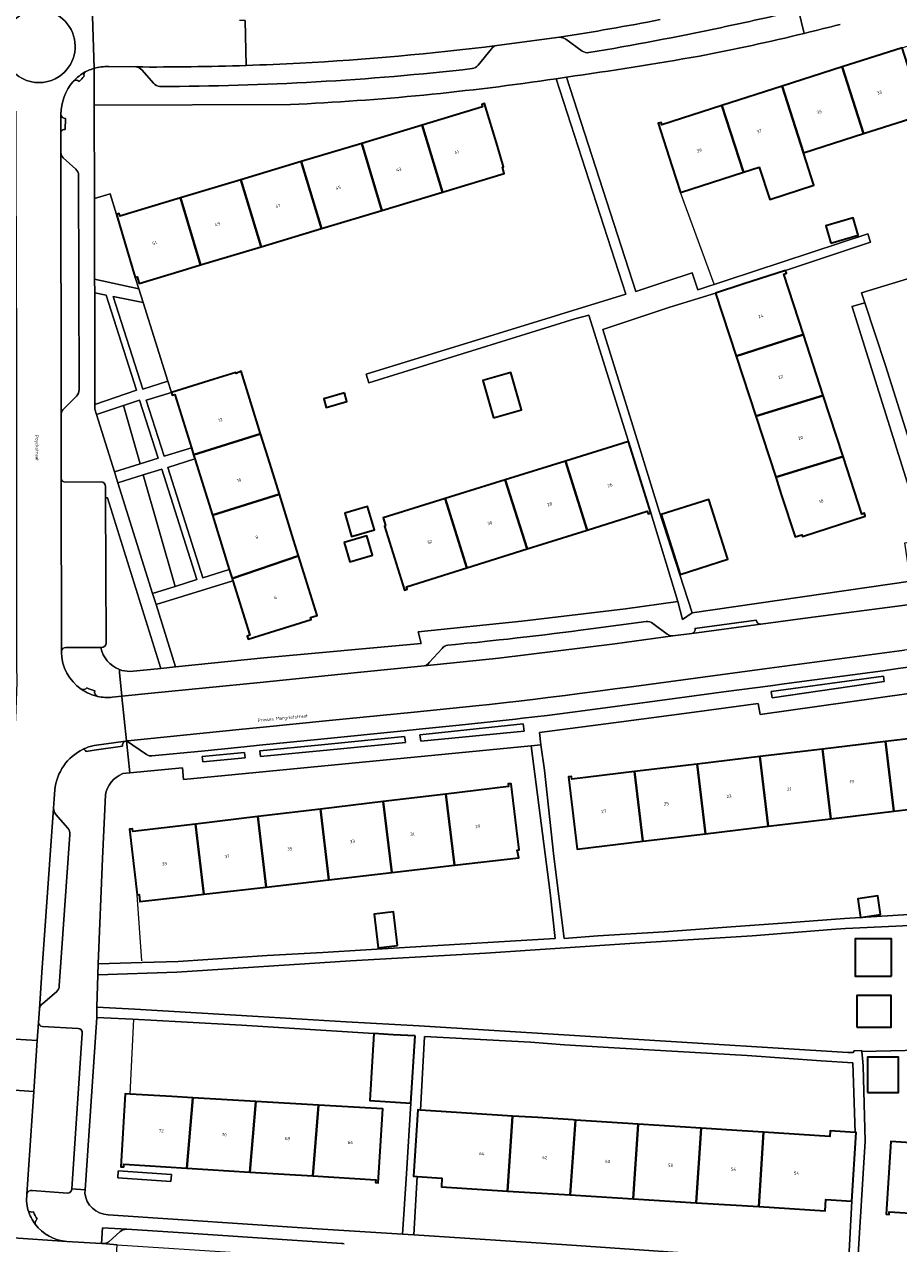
# Model space of a CAD drawing. Header units: metres. Extents: x 197700 to 204338, y 317132 to 325229.
# Tile 837 of 1056: x 202575 to 202672, y 320402 to 320538. Entities that reach past the tile are written whole.
import ezdxf
from ezdxf.enums import TextEntityAlignment as Align

# ---------------------------------------------------------------- set-up
doc = ezdxf.new("R2010")
doc.units = ezdxf.units.M
for name, color, linetype, lineweight in [('B-WE-GR-BEPLANTING_CULTUUR_HEESTERS-GV', 90, 'Continuous', 18), ('B-WE-GR-BEPLANTING_CULTUUR_VASTE PLANTENVAK-GV', 90, 'Continuous', 18), ('B-WE-IE-TERREINAFSCHEIDING_KUNSTMATIG_HEKWERK-G', 20, 'IE-TERREINAFSCHEIDING-KUNSTMATIG', 18), ('B-WE-OG-BEBOUWING-GV', 7, 'Continuous', 35), ('B-WE-OG-BEBOUWING-T18', 10, 'Continuous', 18), ('B-WE-OG-TERREIN_ERF-GV', 7, 'Continuous', 18), ('B-WE-OG-TOPOGRAFIE-T18', 10, 'Continuous', 18), ('B-WE-VH-VERHARDING_BETONSTRAATSTEEN-GV', 252, 'Continuous', 18), ('B-WE-VH-VERHARDING_OPEN-GV', 252, 'Continuous', 18), ('B-WE-VH-VERHARDING_TEGEL-GV', 252, 'Continuous', 18)]:
    doc.layers.add(name, color=color, linetype=linetype, lineweight=lineweight)
doc.styles.add('NLCS-ISO-M200-T18', font='NLCS-ISO.ttf', dxfattribs={"height": 0.36})
doc.linetypes.add('IE-TERREINAFSCHEIDING-KUNSTMATIG', pattern='A,4,[82,NLCS.SHX,S=0.75,R=90,X=0,Y=0],4,-2', length=10)

msp = doc.modelspace()

# ---------------------------------------------------------------- linework, layer by layer
at = {"layer": 'B-WE-GR-BEPLANTING_CULTUUR_HEESTERS-GV'}
for points in [[(202670.535, 320465.298), (202657.984, 320463.595), (202658.1, 320462.868), (202670.616, 320464.72)], [(202630.281, 320459.968), (202618.74, 320458.756), (202618.829, 320458.026), (202630.374, 320459.15)], [(202617.022, 320458.568), (202607.741, 320457.625), (202600.859, 320456.954), (202600.925, 320456.337), (202608.716, 320457.083), (202617.107, 320457.878), (202617.069, 320458.188)], [(202599.141, 320456.779), (202594.41, 320456.326), (202594.464, 320455.749), (202599.21, 320456.186), (202599.177, 320456.474)]]:
    msp.add_lwpolyline(points, close=True, dxfattribs=at)
for points in [[(202585.981, 320403.507), (202583.266, 320403.685), (202583.159, 320401.924), (202583.288, 320401.916)], [(202583.979, 320402.123), (202585.261, 320403.245)]]:
    msp.add_lwpolyline(points, dxfattribs=at)
for points in [[(202585.261, 320403.245, -0.1826566), (202585.981, 320403.507)], [(202583.288, 320401.916, 0.1639886), (202583.979, 320402.123)]]:
    msp.add_lwpolyline(points, format="xyb", dxfattribs=at)
at = {"layer": 'B-WE-GR-BEPLANTING_CULTUUR_VASTE PLANTENVAK-GV'}
for points in [[(202589.784, 320466.154), (202583.817, 320485.245), (202583.615, 320485.241), (202583.678, 320469.007)], [(202583.164, 320468.497), (202583.093, 320468.497)], [(202586.338, 320465.83), (202589.784, 320466.154)]]:
    msp.add_lwpolyline(points, dxfattribs=at)
for points in [[(202583.678, 320469.007, -0.3887271), (202583.164, 320468.497)], [(202583.093, 320468.497, 0.258746), (202585.153, 320466.048)], [(202585.153, 320466.048, 0.0923417), (202586.338, 320465.83)]]:
    msp.add_lwpolyline(points, format="xyb", dxfattribs=at)
at = {"layer": 'B-WE-IE-TERREINAFSCHEIDING_KUNSTMATIG_HEKWERK-G'}
for points in [[(202651.593, 320509.101), (202647.85, 320519.341)], [(202586.937, 320509.861), (202587.339, 320508.583)], [(202587.339, 320508.583), (202587.824, 320507.04)], [(202587.824, 320507.04), (202590.587, 320498.247)], [(202590.587, 320498.247), (202590.977, 320497.007)], [(202587.682, 320433.497), (202587.141, 320440.866)], [(202586.366, 320418.601), (202586.77, 320426.976)]]:
    msp.add_lwpolyline(points, dxfattribs=at)
at = {"layer": 'B-WE-OG-BEBOUWING-GV'}
for points in [[(202665.904, 320533.36), (202668.297, 320525.913), (202675.007, 320528.07), (202672.615, 320535.516)], [(202668.297, 320525.913), (202665.904, 320533.36), (202659.193, 320531.204), (202661.586, 320523.756)], [(202656.653, 320522.171), (202657.833, 320518.558), (202662.758, 320520.166), (202661.586, 320523.756), (202659.193, 320531.204), (202652.482, 320529.047), (202654.875, 320521.599)], [(202621.243, 320519.371), (202628.159, 320521.452), (202627.973, 320522.176), (202628.084, 320522.205), (202627.388, 320524.521), (202625.958, 320529.271), (202625.656, 320529.18), (202625.742, 320528.893), (202618.989, 320526.861)], [(202652.482, 320529.047), (202645.771, 320526.891), (202645.679, 320527.176), (202645.366, 320527.075), (202646.895, 320522.315), (202647.85, 320519.341), (202654.875, 320521.599)], [(202614.49, 320517.338), (202621.243, 320519.371), (202618.989, 320526.861), (202612.237, 320524.83)], [(202612.237, 320524.83), (202605.484, 320522.798), (202607.738, 320515.306), (202614.49, 320517.338)], [(202600.985, 320513.274), (202607.738, 320515.306), (202605.484, 320522.798), (202598.732, 320520.767)], [(202598.732, 320520.767), (202591.979, 320518.735), (202594.233, 320511.242), (202600.985, 320513.274)], [(202591.979, 320518.735), (202585.227, 320516.704), (202585.135, 320516.99), (202584.821, 320516.889), (202586.937, 320509.861), (202587.147, 320509.924), (202587.372, 320509.177), (202592.16, 320510.618), (202594.233, 320511.242)], [(202664.638, 320513.688), (202667.691, 320514.576), (202667.132, 320516.499), (202664.08, 320515.612)], [(202654.072, 320501.043), (202661.595, 320503.469), (202659.405, 320510.227), (202659.689, 320510.325), (202659.584, 320510.628), (202654.828, 320509.085), (202651.77, 320508.093)], [(202654.072, 320501.043), (202656.253, 320494.363), (202663.802, 320496.662), (202661.595, 320503.469)], [(202600.936, 320492.38), (202598.753, 320499.387), (202598.199, 320499.122), (202598.152, 320499.242), (202595.755, 320498.495), (202590.977, 320497.007), (202591.071, 320496.691), (202591.359, 320496.777), (202593.212, 320490.814), (202593.45, 320490.047)], [(202626.961, 320494.17), (202630.101, 320495.076), (202628.902, 320499.234), (202625.761, 320498.328)], [(202610.305, 320496.951), (202607.983, 320496.281), (202608.263, 320495.312), (202610.584, 320495.982)], [(202658.484, 320487.531), (202658.514, 320487.541), (202666.009, 320489.855), (202663.802, 320496.662), (202656.253, 320494.363)], [(202601.775, 320489.685), (202600.936, 320492.38), (202593.45, 320490.047), (202593.597, 320489.572), (202595.545, 320483.304), (202603.036, 320485.639)], [(202643.052, 320488.336), (202642.056, 320491.507), (202635.003, 320489.318), (202637.408, 320481.629), (202644.141, 320483.74), (202644.24, 320483.457), (202644.55, 320483.565)], [(202628.274, 320487.229), (202630.702, 320479.526), (202637.408, 320481.629), (202635.003, 320489.318)], [(202666.009, 320489.855), (202658.514, 320487.541), (202658.484, 320487.531), (202659.111, 320485.611), (202660.663, 320480.858), (202661.405, 320481.101), (202661.473, 320480.891), (202668.485, 320483.181), (202668.386, 320483.495), (202668.1, 320483.404)], [(202628.274, 320487.229), (202621.552, 320485.142), (202623.977, 320477.417), (202630.702, 320479.526)], [(202604.623, 320480.544), (202603.036, 320485.639), (202595.545, 320483.304), (202597.438, 320477.212), (202597.754, 320476.196), (202605.177, 320478.764)], [(202621.552, 320485.142), (202614.613, 320482.988), (202614.901, 320482.13), (202614.765, 320482.068), (202615.512, 320479.69), (202617.01, 320474.919), (202617.319, 320475.014), (202617.23, 320475.301), (202623.977, 320477.417)], [(202610.331, 320483.524), (202611.084, 320480.913), (202613.65, 320481.653), (202612.897, 320484.264)], [(202645.693, 320483.356), (202647.803, 320476.673), (202653.14, 320478.358), (202651.031, 320485.041)], [(202610.26, 320480.247), (202610.888, 320478.07), (202613.447, 320478.808), (202612.819, 320480.985)], [(202605.772, 320476.854), (202605.177, 320478.764), (202597.754, 320476.196), (202597.824, 320475.97), (202599.718, 320469.875), (202599.439, 320469.764), (202599.563, 320469.452), (202606.58, 320471.638), (202606.515, 320471.848), (202607.259, 320472.08)], [(202664.65, 320449.368), (202671.695, 320450.211), (202670.74, 320457.994), (202663.704, 320457.154)], [(202671.695, 320450.211), (202678.634, 320451.041), (202677.703, 320458.826), (202670.74, 320457.994)], [(202663.704, 320457.154), (202656.7, 320456.317), (202657.632, 320448.528), (202664.65, 320449.368)], [(202642.704, 320454.645), (202643.635, 320446.854), (202650.632, 320447.691), (202649.702, 320455.481)], [(202656.7, 320456.317), (202649.702, 320455.481), (202650.632, 320447.691), (202657.632, 320448.528)], [(202643.635, 320446.854), (202642.704, 320454.645), (202635.706, 320453.809), (202635.674, 320454.107), (202635.347, 320454.072), (202636.315, 320445.978)], [(202629.519, 320448.315), (202628.924, 320453.291), (202628.602, 320453.259), (202628.632, 320452.961), (202621.637, 320452.124), (202622.588, 320444.171), (202629.783, 320445.001), (202629.595, 320445.871), (202629.808, 320445.902)], [(202615.581, 320443.363), (202614.633, 320451.286), (202607.633, 320450.449), (202608.547, 320442.551)], [(202614.633, 320451.286), (202615.581, 320443.363), (202622.588, 320444.171), (202621.637, 320452.124)], [(202608.547, 320442.551), (202607.633, 320450.449), (202600.622, 320449.61), (202601.564, 320441.745)], [(202592.416, 320440.69), (202594.576, 320440.939), (202593.672, 320448.779), (202586.658, 320447.94), (202586.616, 320448.237), (202586.296, 320448.192), (202587.141, 320440.866), (202587.359, 320440.892), (202587.449, 320440.117)], [(202601.564, 320441.745), (202600.622, 320449.61), (202593.672, 320448.779), (202594.576, 320440.939)], [(202667.943, 320438.35), (202670.209, 320438.678), (202669.907, 320440.769), (202667.641, 320440.442)], [(202616.242, 320435.219), (202615.792, 320438.983), (202613.607, 320438.721), (202614.058, 320434.957)], [(202671.406, 320431.779), (202671.406, 320435.96), (202667.364, 320435.96), (202667.364, 320431.779)], [(202667.531, 320426.104), (202671.377, 320426.104), (202671.377, 320429.612), (202667.531, 320429.612)], [(202618.207, 320425.106), (202615.74, 320425.239), (202613.592, 320425.376), (202613.154, 320417.881), (202617.734, 320417.613)], [(202668.728, 320418.786), (202672.191, 320418.786), (202672.191, 320422.723), (202668.728, 320422.723)], [(202586.366, 320418.601), (202585.81, 320418.633), (202585.334, 320410.474), (202585.654, 320410.473), (202585.655, 320410.773), (202592.703, 320410.335), (202593.356, 320418.192), (202591.021, 320418.329)], [(202599.742, 320409.898), (202600.409, 320417.78), (202593.356, 320418.192), (202592.703, 320410.335)], [(202606.778, 320409.461), (202607.408, 320417.37), (202600.409, 320417.78), (202599.742, 320409.898)], [(202607.408, 320417.37), (202606.778, 320409.461), (202613.811, 320409.024), (202613.787, 320408.725), (202614.086, 320408.702), (202614.157, 320409.853), (202614.593, 320416.95)], [(202618.414, 320409.405), (202621.191, 320409.233), (202621.129, 320408.235), (202628.512, 320407.778), (202629.08, 320416.163), (202621.649, 320416.639), (202618.815, 320416.815), (202618.485, 320416.835), (202618.027, 320409.429)], [(202635.536, 320407.344), (202636.12, 320415.711), (202635.866, 320415.727), (202631.904, 320415.982), (202629.08, 320416.163), (202628.512, 320407.778)], [(202635.536, 320407.344), (202642.558, 320406.909), (202643.131, 320415.261), (202636.12, 320415.711)], [(202649.598, 320406.474), (202650.143, 320414.811), (202643.131, 320415.261), (202642.558, 320406.909)], [(202654.145, 320414.554), (202650.143, 320414.811), (202649.598, 320406.474), (202656.614, 320406.04), (202657.123, 320414.363)], [(202657.123, 320414.363), (202656.614, 320406.04), (202664.011, 320405.582), (202664.089, 320406.848), (202666.994, 320406.665), (202667.477, 320414.332), (202667.365, 320414.339), (202664.554, 320414.516), (202664.514, 320413.888)], [(202678.661, 320412.844), (202671.342, 320413.299), (202670.83, 320405.186), (202671.161, 320405.169), (202671.177, 320405.468), (202678.234, 320405.022)]]:
    msp.add_lwpolyline(points, close=True, dxfattribs=at)
at = {"layer": 'B-WE-OG-TERREIN_ERF-GV'}
for points in [[(202656.253, 320494.363), (202654.072, 320501.043), (202651.77, 320508.093), (202646.654, 320506.54), (202639.179, 320504.025), (202642.506, 320493.288), (202645.465, 320483.735), (202649.167, 320472.372), (202673.529, 320475.935), (202672.901, 320480.215), (202675.197, 320480.557), (202667.013, 320506.55), (202667.002, 320506.591), (202668.439, 320507.017), (202668.072, 320508.133), (202680.933, 320512.024), (202685.56, 320513.424), (202687.685, 320514.067), (202694.296, 320516.009), (202702.185, 320518.268), (202693.541, 320546.148), (202680.989, 320542.154)], [(202686.245, 320540.211), (202688.49, 320533.223), (202688.281, 320533.156), (202688.519, 320532.413), (202683.801, 320530.897), (202681.718, 320530.227), (202675.007, 320528.07), (202668.297, 320525.913), (202661.586, 320523.756), (202662.758, 320520.166), (202657.833, 320518.558), (202656.653, 320522.171), (202654.875, 320521.599), (202647.85, 320519.341), (202646.895, 320522.315), (202645.366, 320527.075), (202645.679, 320527.176), (202645.771, 320526.891), (202652.482, 320529.047), (202659.193, 320531.204), (202665.904, 320533.36), (202672.615, 320535.516), (202679.326, 320537.672), (202686.038, 320539.829)], [(202621.552, 320485.142), (202628.274, 320487.229), (202635.003, 320489.318), (202642.056, 320491.507), (202637.615, 320505.621), (202636.058, 320505.216), (202613.012, 320498.082), (202612.717, 320499.038), (202641.737, 320507.993), (202633.966, 320532.051)], [(202635.097, 320532.222), (202642.864, 320508.286), (202646.306, 320509.422), (202649.154, 320510.363), (202649.782, 320508.464), (202668.773, 320514.735), (202669.087, 320513.785), (202659.584, 320510.628), (202659.689, 320510.325), (202659.405, 320510.227), (202661.595, 320503.469), (202663.802, 320496.662), (202666.009, 320489.855), (202668.1, 320483.404), (202668.386, 320483.495), (202668.485, 320483.181), (202661.473, 320480.891), (202661.405, 320481.101), (202660.663, 320480.858), (202659.111, 320485.611), (202658.484, 320487.531), (202656.253, 320494.363)], [(202604.29, 320529.165), (202582.35, 320529.108), (202582.375, 320518.68), (202584.123, 320519.206), (202584.821, 320516.889), (202585.135, 320516.99), (202585.227, 320516.704), (202591.979, 320518.735), (202598.732, 320520.767), (202605.484, 320522.798), (202612.237, 320524.83), (202618.989, 320526.861), (202625.742, 320528.893), (202625.656, 320529.18), (202625.958, 320529.271), (202627.388, 320524.521), (202628.084, 320522.205), (202627.973, 320522.176), (202628.159, 320521.452), (202621.243, 320519.371), (202614.49, 320517.338), (202607.738, 320515.306), (202600.985, 320513.274), (202594.233, 320511.242), (202592.16, 320510.618), (202587.372, 320509.177), (202587.147, 320509.924), (202586.937, 320509.861), (202587.339, 320508.583), (202587.824, 320507.04), (202590.587, 320498.247), (202590.977, 320497.007), (202595.755, 320498.495), (202598.152, 320499.242), (202598.199, 320499.122), (202598.753, 320499.387), (202600.936, 320492.38), (202601.775, 320489.685), (202603.036, 320485.639), (202604.623, 320480.544), (202605.177, 320478.764), (202605.772, 320476.854), (202607.259, 320472.08), (202606.515, 320471.848), (202606.58, 320471.638), (202599.563, 320469.452), (202599.439, 320469.764), (202599.718, 320469.875), (202597.824, 320475.97), (202589.259, 320473.309), (202591.441, 320466.34), (202601.282, 320467.356), (202618.864, 320468.941), (202618.522, 320470.253), (202630.114, 320471.443), (202641.684, 320472.835), (202647.544, 320473.641), (202644.55, 320483.565), (202644.24, 320483.457), (202644.141, 320483.74), (202637.408, 320481.629), (202630.702, 320479.526), (202623.977, 320477.417), (202617.23, 320475.301), (202617.319, 320475.014), (202617.01, 320474.919), (202615.512, 320479.69), (202614.765, 320482.068), (202614.901, 320482.13), (202614.613, 320482.988), (202621.552, 320485.142)], [(202716.919, 320486.887), (202707.053, 320518.707), (202685.9, 320512.303), (202687.036, 320508.551), (202682.39, 320507.211), (202680.933, 320512.024), (202668.072, 320508.133), (202668.439, 320507.017), (202670.748, 320500), (202676.837, 320480.807), (202679.377, 320481.132), (202680.056, 320476.89), (202686.843, 320477.933), (202686.582, 320479.411), (202687.337, 320479.551), (202687.843, 320479.646), (202688.096, 320479.694)], [(202583.592, 320452.03), (202583.276, 320444.946), (202582.798, 320433.152), (202587.72, 320433.317), (202591.734, 320433.442), (202601.682, 320434.086), (202607.904, 320434.433), (202612.682, 320434.72), (202630.033, 320435.772), (202633.843, 320435.981), (202633.274, 320441.084), (202631.153, 320457.518), (202592.333, 320453.771), (202592.212, 320455.07), (202586.337, 320454.515)], [(202586.337, 320454.515), (202585.54, 320454.44), (202585.486, 320454.395)], [(202616.806, 320402.949), (202617.234, 320409.708), (202617.734, 320417.613), (202613.154, 320417.881), (202613.592, 320425.376), (202598.809, 320426.321), (202592.043, 320426.701), (202586.61, 320426.965), (202582.624, 320427.174), (202581.453, 320409.546), (202581.323, 320407.921), (202581.294, 320407.554)], [(202703.3, 320418.833), (202703.098, 320421.61), (202702.815, 320424.38), (202693.254, 320423.006), (202689.312, 320422.546), (202686.339, 320422.464), (202686.328, 320423.685), (202679.4, 320423.621), (202668.113, 320423.374), (202668.204, 320422.208), (202668.241, 320421.74), (202668.485, 320413.36), (202667.631, 320399.516), (202677.073, 320398.938), (202702.585, 320397.319)], [(202583.899, 320405.122), (202607.258, 320403.559), (202616.806, 320402.949)]]:
    msp.add_lwpolyline(points, dxfattribs=at)
for points in [[(202661.669, 320537.113, -0.012498), (202649.971, 320534.578)], [(202665.669, 320538.121, -0.0043498), (202661.669, 320537.113)], [(202649.971, 320534.578, -0.0078157), (202635.097, 320532.222)], [(202633.966, 320532.051, -0.0255972), (202604.29, 320529.165)], [(202585.486, 320454.395, 0.2549351), (202583.592, 320452.03)], [(202581.294, 320407.554, 0.3695148), (202583.899, 320405.122)]]:
    msp.add_lwpolyline(points, format="xyb", dxfattribs=at)
for points in [[(202586.937, 320509.861), (202584.821, 320516.889), (202584.123, 320519.206), (202582.375, 320518.68), (202582.396, 320509.64), (202587.339, 320508.583)], [(202664.638, 320513.688), (202664.08, 320515.612), (202667.132, 320516.499), (202667.691, 320514.576)], [(202587.065, 320497.273), (202583.686, 320507.882), (202582.4, 320508.144), (202582.43, 320495.657)], [(202587.824, 320507.04), (202584.471, 320507.722), (202587.769, 320497.37), (202590.587, 320498.247)], [(202626.961, 320494.17), (202625.761, 320498.328), (202628.902, 320499.234), (202630.101, 320495.076)], [(202587.467, 320489.029), (202589.491, 320489.658), (202587.423, 320496.151), (202585.609, 320495.545)], [(202590.977, 320497.007), (202588.164, 320496.131), (202590.159, 320489.866), (202593.212, 320490.814), (202591.359, 320496.777), (202591.071, 320496.691)], [(202610.305, 320496.951), (202610.584, 320495.982), (202608.263, 320495.312), (202607.983, 320496.281)], [(202587.467, 320489.029), (202585.609, 320495.545), (202582.61, 320494.544), (202584.614, 320488.143)], [(202597.438, 320477.212), (202595.545, 320483.304), (202593.597, 320489.572), (202590.554, 320488.627), (202594.483, 320476.293)], [(202593.814, 320476.086), (202589.886, 320488.419), (202587.824, 320487.779), (202591.375, 320475.328)], [(202591.375, 320475.328), (202587.824, 320487.779), (202585.003, 320486.902), (202588.87, 320474.55)], [(202610.331, 320483.524), (202612.897, 320484.264), (202613.65, 320481.653), (202611.084, 320480.913)], [(202645.693, 320483.356), (202651.031, 320485.041), (202653.14, 320478.358), (202647.803, 320476.673)], [(202610.26, 320480.247), (202612.819, 320480.985), (202613.447, 320478.808), (202610.888, 320478.07)], [(202699.434, 320441.578), (202694.304, 320464.02), (202693.743, 320465.181), (202692.88, 320466.138), (202656.742, 320461.008), (202656.529, 320462.231), (202649.388, 320461.275), (202641.217, 320460.187), (202632.083, 320459.008), (202632.242, 320457.636), (202632.66, 320454.806), (202633.688, 320445.149), (202634.859, 320435.981), (202638.613, 320436.299), (202646.026, 320436.749), (202653.507, 320437.297), (202659.232, 320437.719), (202666.17, 320438.218), (202682.924, 320439.261), (202682.68, 320442.919), (202686.622, 320443.257), (202686.729, 320442.604), (202694.506, 320443.832), (202694.985, 320440.837)], [(202671.695, 320450.211), (202664.65, 320449.368), (202657.632, 320448.528), (202650.632, 320447.691), (202643.635, 320446.854), (202636.315, 320445.978), (202635.347, 320454.072), (202635.674, 320454.107), (202635.706, 320453.809), (202642.704, 320454.645), (202649.702, 320455.481), (202656.7, 320456.317), (202663.704, 320457.154), (202670.74, 320457.994), (202677.703, 320458.826), (202684.696, 320459.661), (202691.725, 320460.501), (202691.681, 320460.798), (202692.001, 320460.846), (202692.876, 320453.53), (202692.657, 320453.504), (202692.75, 320452.73), (202685.627, 320451.878), (202678.634, 320451.041)], [(202614.633, 320451.286), (202621.637, 320452.124), (202628.632, 320452.961), (202628.602, 320453.259), (202628.924, 320453.291), (202629.519, 320448.315), (202629.808, 320445.902), (202629.595, 320445.871), (202629.783, 320445.001), (202622.588, 320444.171), (202615.581, 320443.363), (202608.547, 320442.551), (202601.564, 320441.745), (202594.576, 320440.939), (202592.416, 320440.69), (202587.449, 320440.117), (202587.359, 320440.892), (202587.141, 320440.866), (202586.296, 320448.192), (202586.616, 320448.237), (202586.658, 320447.94), (202593.672, 320448.779), (202600.622, 320449.61), (202607.633, 320450.449)], [(202667.943, 320438.35), (202667.641, 320440.442), (202669.907, 320440.769), (202670.209, 320438.678)], [(202616.242, 320435.219), (202614.058, 320434.957), (202613.607, 320438.721), (202615.792, 320438.983)], [(202688.378, 320430.931), (202687.153, 320438.095), (202666.291, 320437.112), (202664.72, 320437), (202655.852, 320436.298), (202642.732, 320435.478), (202626.08, 320434.371), (202610.992, 320433.483), (202591.559, 320432.232), (202582.763, 320431.936), (202582.657, 320428.319), (202586.897, 320428.089), (202600.661, 320427.293), (202610.497, 320426.688), (202618.659, 320426.226), (202666.547, 320423.256), (202667.132, 320423.253), (202667.248, 320423.443), (202668.105, 320423.478), (202668.113, 320423.374), (202679.4, 320423.621), (202686.328, 320423.685), (202689.611, 320423.715)], [(202671.406, 320431.779), (202667.364, 320431.779), (202667.364, 320435.96), (202671.406, 320435.96)], [(202667.531, 320426.104), (202667.531, 320429.612), (202671.377, 320429.612), (202671.377, 320426.104)], [(202650.143, 320414.811), (202654.145, 320414.554), (202657.123, 320414.363), (202664.514, 320413.888), (202664.554, 320414.516), (202667.365, 320414.339), (202667.111, 320422.094), (202663.559, 320422.319), (202655.281, 320422.908), (202640.427, 320423.796), (202634.885, 320424.112), (202631.073, 320424.41), (202619.26, 320425.049), (202618.815, 320416.815), (202621.649, 320416.639), (202629.08, 320416.163), (202631.904, 320415.982), (202635.866, 320415.727), (202636.12, 320415.711), (202643.131, 320415.261)], [(202668.728, 320418.786), (202668.728, 320422.723), (202672.191, 320422.723), (202672.191, 320418.786)], [(202606.778, 320409.461), (202599.742, 320409.898), (202592.703, 320410.335), (202585.655, 320410.773), (202585.654, 320410.473), (202585.334, 320410.474), (202585.81, 320418.633), (202586.366, 320418.601), (202591.021, 320418.329), (202593.356, 320418.192), (202600.409, 320417.78), (202607.408, 320417.37), (202614.593, 320416.95), (202614.157, 320409.853), (202614.086, 320408.702), (202613.787, 320408.725), (202613.811, 320409.024)], [(202692.771, 320411.968), (202694.929, 320411.834), (202699.92, 320411.524), (202699.871, 320410.745), (202700.091, 320410.732), (202699.632, 320403.368), (202699.29, 320403.391), (202699.31, 320403.69), (202692.276, 320404.135), (202685.27, 320404.578), (202678.234, 320405.022), (202671.177, 320405.468), (202671.161, 320405.169), (202670.83, 320405.186), (202671.342, 320413.299), (202678.661, 320412.844), (202678.896, 320416.632), (202685.998, 320416.191), (202685.763, 320412.403)], [(202585.03, 320410.033), (202590.966, 320409.635), (202590.913, 320408.85), (202584.977, 320409.248)], [(202585.03, 320410.033), (202584.977, 320409.248), (202590.913, 320408.85), (202590.966, 320409.635)], [(202642.558, 320406.909), (202635.536, 320407.344), (202628.512, 320407.778), (202621.129, 320408.235), (202621.191, 320409.233), (202618.414, 320409.405), (202618.037, 320402.87), (202635.148, 320401.776), (202655.603, 320400.357), (202666.599, 320399.581), (202666.772, 320402.439), (202666.994, 320406.665), (202664.089, 320406.848), (202664.011, 320405.582), (202656.614, 320406.04), (202649.598, 320406.474)]]:
    msp.add_lwpolyline(points, close=True, dxfattribs=at)
at = {"layer": 'B-WE-VH-VERHARDING_BETONSTRAATSTEEN-GV'}
for points in [[(202578.419, 320532.295, 1.9627749), (202572.276, 320534.564)], [(202572.276, 320534.564, -1.9627749), (202578.419, 320532.295)], [(202652.314, 320537.752, 0.0077577), (202661.017, 320539.706)], [(202634.336, 320536.681, 0.0082122), (202645.578, 320538.649)], [(202645.578, 320538.649, -0.0082122), (202634.336, 320536.681)], [(202637.617, 320534.963, 0.0108039), (202652.314, 320537.752)], [(202627.324, 320535.763, -0.0180393), (202605.334, 320533.794)], [(202605.334, 320533.794, 0.0180393), (202627.324, 320535.763)], [(202626.737, 320535.408, -0.1760032), (202627.324, 320535.763)], [(202634.336, 320536.681, -0.1753094), (202635.053, 320536.46)], [(202572.276, 320534.564, 0.50896), (202578.419, 320532.295)], [(202578.419, 320532.295, -0.50896), (202572.276, 320534.564)], [(202636.859, 320535.147, 0.2275945), (202637.617, 320534.963)], [(202581.347, 320532.803, 0.0826295), (202580.036, 320531.788)], [(202580.036, 320531.788, -0.0826295), (202581.347, 320532.803)], [(202581.222, 320532.342, -0.3775352), (202581.347, 320532.803)], [(202581.347, 320532.803, -0.0129033), (202581.657, 320532.956)], [(202581.657, 320532.956, -0.0349427), (202582.329, 320533.205)], [(202582.329, 320533.205, -0.0817311), (202583.965, 320533.402)], [(202599.333, 320533.533, -0.0101305), (202586.999, 320533.366)], [(202586.999, 320533.366, 0.0101305), (202599.333, 320533.533)], [(202586.999, 320533.366, -0.1997629), (202587.658, 320533.037)], [(202589.682, 320531.188, 0.0280352), (202624.573, 320533.182)], [(202605.334, 320533.794, -0.0048596), (202599.333, 320533.533)], [(202599.333, 320533.533, 0.0048596), (202605.334, 320533.794)], [(202624.573, 320533.182, 0.1923844), (202625.25, 320533.571)], [(202578.615, 320528.091, -0.1702369), (202579.966, 320531.711)], [(202580.036, 320531.788, -0.390973), (202580.68, 320531.756)], [(202580.68, 320531.756, 0.0179805), (202581.222, 320532.342)], [(202588.992, 320531.53, 0.2078867), (202589.682, 320531.188)], [(202579.127, 320527.606, -0.373856), (202578.615, 320528.039)], [(202578.614, 320525.976, -0.4300832), (202579.119, 320526.387)], [(202578.874, 320523.208, -0.1489267), (202578.614, 320523.816)], [(202580.608, 320521.26, 0.2077416), (202580.282, 320521.951)], [(202580.372, 320496.578, 0.2000204), (202580.649, 320497.282)], [(202578.641, 320494.582, -0.1777104), (202578.941, 320495.186)], [(202579.11, 320486.988, -0.3492045), (202578.651, 320487.386)], [(202583.61, 320486.499, 0.399315), (202583.094, 320487.005)], [(202656.82, 320471.107, -0.3844249), (202656.309, 320471.552)], [(202644.764, 320471.184, 0.2045175), (202643.999, 320471.396)], [(202649.466, 320470.64, -0.4295607), (202649.101, 320470.077)], [(202583.164, 320468.497, 0.3887271), (202583.678, 320469.007)], [(202621.869, 320468.763, 0.2018162), (202621.21, 320468.409)], [(202646.98, 320469.793, -0.1643034), (202646.35, 320469.99)], [(202578.678, 320468.062, -0.3953601), (202579.167, 320468.512)], [(202580.902, 320463.839, -0.2414031), (202578.678, 320467.99)], [(202619.786, 320466.821, -0.1787527), (202619.197, 320466.451)], [(202581.522, 320464.007, -0.3413485), (202580.902, 320463.839)], [(202580.902, 320463.839, 0.0974959), (202582.725, 320463.043)], [(202582.725, 320463.043, -0.0974959), (202580.902, 320463.839)], [(202582.409, 320463.659, -0.0647163), (202581.522, 320464.007)], [(202582.725, 320463.043, -0.392763), (202582.409, 320463.659)], [(202584.362, 320462.947, -0.0801716), (202582.727, 320463.042)], [(202585.525, 320457.487, -0.4010936), (202585.845, 320458.058)], [(202577.953, 320452.59, -0.2616424), (202581.11, 320457.142)], [(202582.354, 320457.575, 0.0588291), (202581.11, 320457.142)], [(202581.11, 320457.142, -0.0588291), (202582.354, 320457.575)], [(202581.11, 320457.142, -0.1866354), (202581.443, 320456.902)], [(202588.206, 320456.555, 0.1745924), (202588.781, 320456.385)], [(202578.05, 320449.864, -0.1428564), (202577.815, 320450.572)], [(202579.617, 320447.617, 0.2235554), (202579.382, 320448.332)], [(202578.13, 320430.032, 0.2026616), (202578.438, 320430.712)], [(202576.231, 320428.135, -0.1741857), (202576.599, 320428.729)], [(202576.565, 320426.165, -0.3739679), (202576.128, 320426.616)], [(202581.018, 320425.434, 0.3939345), (202580.556, 320425.945)], [(202574.826, 320407.429, -0.4018507), (202575.424, 320407.831)], [(202579.371, 320407.544, 0.3847834), (202579.838, 320408.039)], [(202574.968, 320405.622, -0.0537812), (202574.773, 320406.65)], [(202575.548, 320405.469, -0.3422494), (202574.968, 320405.622)], [(202574.968, 320405.622, 0.0899618), (202575.763, 320404.069)], [(202575.763, 320404.069, -0.0899618), (202574.968, 320405.622)], [(202575.98, 320404.627, -0.0538597), (202575.548, 320405.469)], [(202575.763, 320404.069, -0.3092634), (202575.98, 320404.627)], [(202579.277, 320402.159, -0.2134351), (202575.763, 320404.069)]]:
    msp.add_lwpolyline(points, format="xyb", dxfattribs=at)
for points in [[(202582.329, 320533.205), (202582.142, 320539.041)], [(202582.142, 320539.041), (202582.329, 320533.205)], [(202599.333, 320533.533), (202599.224, 320538.571), (202598.595, 320538.554)], [(202599.224, 320538.571), (202599.333, 320533.533)], [(202627.324, 320535.763), (202634.336, 320536.681)], [(202635.053, 320536.46), (202636.859, 320535.147)], [(202625.25, 320533.571), (202626.737, 320535.408)], [(202583.965, 320533.402), (202586.999, 320533.366)], [(202587.658, 320533.037), (202588.992, 320531.53)], [(202579.966, 320531.711), (202580.036, 320531.788)], [(202573.603, 320528.426), (202573.603, 320528.335), (202573.606, 320526.045), (202573.631, 320507.385), (202573.659, 320505.53), (202573.662, 320501.566), (202573.668, 320490.574), (202573.67, 320487.342), (202573.682, 320466.622), (202573.691, 320464.615), (202573.652, 320463.541), (202573.58, 320461.567), (202573.542, 320460.542), (202573.373, 320458.166), (202573.249, 320456.424), (202573.179, 320455.438), (202572.981, 320452.649), (202572.823, 320450.427), (202571.296, 320428.643), (202571.034, 320424.91), (202575.991, 320424.597), (202576.128, 320426.616)], [(202578.678, 320467.99), (202578.678, 320468.062), (202578.651, 320487.386), (202578.641, 320494.582), (202578.614, 320523.816), (202578.614, 320525.976), (202578.615, 320528.039), (202578.615, 320528.091)], [(202578.615, 320528.039), (202578.614, 320525.976)], [(202579.119, 320526.387), (202579.127, 320527.606)], [(202578.614, 320523.816), (202578.641, 320494.582)], [(202580.282, 320521.951), (202578.874, 320523.208)], [(202580.649, 320497.282), (202580.608, 320521.26)], [(202578.941, 320495.186), (202580.372, 320496.578)], [(202578.651, 320487.386), (202578.678, 320468.062)], [(202583.094, 320487.005), (202579.11, 320486.988)], [(202583.678, 320469.007), (202583.615, 320485.241), (202583.61, 320486.499)], [(202685.103, 320474.945), (202684.881, 320474.905), (202681.436, 320474.442), (202673.686, 320473.361), (202672.635, 320473.215), (202662.055, 320471.806), (202656.82, 320471.107), (202649.101, 320470.077)], [(202656.309, 320471.552), (202649.466, 320470.64)], [(202690.764, 320470.571), (202691.225, 320470.694), (202691.298, 320470.709), (202689.576, 320470.475), (202672.879, 320468.204), (202657.233, 320466.113), (202642.616, 320464.157), (202640.498, 320463.87), (202638.625, 320463.623), (202636.572, 320463.362), (202634.966, 320463.155), (202633.023, 320462.909), (202631.654, 320462.738), (202629.773, 320462.506), (202628.088, 320462.323), (202626.525, 320462.146), (202624.98, 320461.996), (202618.083, 320461.292), (202608.594, 320460.344), (202600.865, 320459.56), (202598.542, 320459.347), (202586.108, 320458.094), (202585.966, 320458.074), (202588.206, 320456.555)], [(202643.999, 320471.396), (202637.831, 320470.593), (202636.67, 320470.428), (202635.679, 320470.298), (202634.712, 320470.179), (202633.733, 320470.052), (202632.698, 320469.924), (202631.668, 320469.799), (202630.674, 320469.689), (202629.596, 320469.574), (202628.56, 320469.454), (202627.589, 320469.35), (202626.264, 320469.205), (202625.108, 320469.076), (202623.982, 320468.974), (202622.723, 320468.847), (202621.869, 320468.763)], [(202646.35, 320469.99), (202644.764, 320471.184)], [(202649.101, 320470.077), (202656.82, 320471.107)], [(202649.101, 320470.077), (202646.98, 320469.793), (202640.514, 320468.926), (202627.566, 320467.309), (202619.197, 320466.451), (202611.383, 320465.666), (202600.884, 320464.593), (202588.754, 320463.393), (202585.442, 320463.057), (202585.449, 320462.979), (202585.966, 320458.074), (202586.108, 320458.094), (202598.542, 320459.347), (202600.865, 320459.56), (202608.594, 320460.344), (202618.083, 320461.292), (202624.98, 320461.996), (202626.525, 320462.146), (202628.088, 320462.323), (202629.773, 320462.506), (202631.654, 320462.738), (202633.023, 320462.909), (202634.966, 320463.155), (202636.572, 320463.362), (202638.625, 320463.623), (202640.498, 320463.87), (202642.616, 320464.157), (202657.233, 320466.113), (202672.879, 320468.204)], [(202619.197, 320466.451), (202627.566, 320467.309), (202640.514, 320468.926), (202646.98, 320469.793)], [(202579.167, 320468.512), (202583.093, 320468.497), (202583.164, 320468.497)], [(202588.781, 320456.385), (202594.345, 320456.935), (202599.089, 320457.407), (202600.798, 320457.578), (202607.663, 320458.269), (202616.944, 320459.206), (202618.669, 320459.381), (202623.107, 320459.83), (202629.397, 320460.498), (202630.199, 320460.592), (202632.959, 320460.917), (202637.208, 320461.479), (202644.989, 320462.512), (202652.965, 320463.597), (202657.895, 320464.236), (202659.415, 320464.433), (202670.452, 320465.915), (202672.151, 320466.145), (202682.294, 320467.519), (202684.029, 320467.754), (202688.592, 320468.366)], [(202621.21, 320468.409), (202619.786, 320466.821)], [(202582.354, 320457.575), (202585.845, 320458.058), (202585.966, 320458.074), (202585.449, 320462.979), (202585.442, 320463.057), (202584.362, 320462.947)], [(202582.727, 320463.042), (202582.725, 320463.043)], [(202585.845, 320458.058), (202582.354, 320457.575)], [(202581.443, 320456.902), (202582.338, 320457.046), (202585.525, 320457.487)], [(202576.128, 320426.616), (202576.231, 320428.135), (202576.505, 320432.178), (202577.815, 320450.572), (202577.889, 320451.606), (202577.953, 320452.59)], [(202577.815, 320450.572), (202576.505, 320432.178), (202576.231, 320428.135)], [(202579.382, 320448.332), (202578.05, 320449.864)], [(202578.438, 320430.712), (202579.617, 320447.617)], [(202576.599, 320428.729), (202578.13, 320430.032)], [(202576.128, 320426.616), (202575.991, 320424.597), (202575.605, 320418.911), (202574.826, 320407.429)], [(202580.556, 320425.945), (202576.565, 320426.165)], [(202579.838, 320408.039), (202581.018, 320425.434)], [(202574.773, 320406.65), (202574.826, 320407.429), (202575.605, 320418.911), (202570.636, 320419.227), (202570.433, 320416.329), (202569.873, 320407.866)], [(202575.424, 320407.831), (202579.371, 320407.544)], [(202557.196, 320398.665), (202557.537, 320398.643), (202584.57, 320396.792), (202584.895, 320401.784), (202583.288, 320401.916), (202583.159, 320401.924), (202579.277, 320402.159), (202566.22, 320403.053), (202557.633, 320403.696)], [(202566.221, 320403.058), (202566.22, 320403.053), (202579.277, 320402.159)]]:
    msp.add_lwpolyline(points, dxfattribs=at)
msp.add_lwpolyline([(202571.034, 320424.91), (202570.959, 320423.83), (202570.636, 320419.227), (202575.605, 320418.911), (202575.991, 320424.597)], close=True, dxfattribs=at)
at = {"layer": 'B-WE-VH-VERHARDING_OPEN-GV'}
msp.add_lwpolyline([(202642.056, 320491.507), (202643.052, 320488.336), (202644.55, 320483.565), (202647.544, 320473.641), (202648.059, 320471.618), (202649.167, 320472.372), (202645.465, 320483.735), (202642.506, 320493.288), (202639.179, 320504.025), (202646.654, 320506.54), (202651.77, 320508.093), (202654.828, 320509.085), (202659.584, 320510.628), (202669.087, 320513.785), (202668.773, 320514.735), (202649.782, 320508.464), (202649.154, 320510.363), (202646.306, 320509.422), (202642.864, 320508.286), (202635.097, 320532.222), (202633.966, 320532.051), (202641.737, 320507.993), (202612.717, 320499.038), (202613.012, 320498.082), (202636.058, 320505.216), (202637.615, 320505.621)], close=True, dxfattribs=at)
for points in [[(202585.981, 320403.507, 0.1826566), (202585.261, 320403.245)], [(202583.979, 320402.123, -0.1639886), (202583.288, 320401.916)], [(202610.261, 320401.898, 0.0694968), (202610.006, 320401.938)]]:
    msp.add_lwpolyline(points, format="xyb", dxfattribs=at)
for points in [[(202610.006, 320401.938), (202591.713, 320403.132), (202585.981, 320403.507)], [(202585.261, 320403.245), (202583.979, 320402.123)], [(202583.288, 320401.916), (202584.895, 320401.784), (202612.531, 320399.972)]]:
    msp.add_lwpolyline(points, dxfattribs=at)
at = {"layer": 'B-WE-VH-VERHARDING_TEGEL-GV'}
for points in [[(202661.017, 320539.706, -0.0077577), (202652.314, 320537.752)], [(202652.314, 320537.752, -0.0108039), (202637.617, 320534.963)], [(202649.971, 320534.578, 0.012498), (202661.669, 320537.113)], [(202661.669, 320537.113, 0.0043498), (202665.669, 320538.121)], [(202627.324, 320535.763, 0.1760032), (202626.737, 320535.408)], [(202635.053, 320536.46, 0.1753094), (202634.336, 320536.681)], [(202635.097, 320532.222, 0.0078157), (202649.971, 320534.578)], [(202637.617, 320534.963, -0.2275945), (202636.859, 320535.147)], [(202581.347, 320532.803, 0.3775352), (202581.222, 320532.342)], [(202581.657, 320532.956, 0.0129033), (202581.347, 320532.803)], [(202582.329, 320533.205, 0.0349427), (202581.657, 320532.956)], [(202583.965, 320533.402, 0.0817311), (202582.329, 320533.205)], [(202587.658, 320533.037, 0.1997629), (202586.999, 320533.366)], [(202624.573, 320533.182, -0.0280352), (202589.682, 320531.188)], [(202625.25, 320533.571, -0.1923844), (202624.573, 320533.182)], [(202579.966, 320531.711, 0.1702369), (202578.615, 320528.091)], [(202580.68, 320531.756, 0.390973), (202580.036, 320531.788)], [(202581.222, 320532.342, -0.0179805), (202580.68, 320531.756)], [(202589.682, 320531.188, -0.2078867), (202588.992, 320531.53)], [(202604.29, 320529.165, 0.0255972), (202633.966, 320532.051)], [(202578.615, 320528.039, 0.373856), (202579.127, 320527.606)], [(202579.119, 320526.387, 0.4300832), (202578.614, 320525.976)], [(202578.614, 320523.816, 0.1489267), (202578.874, 320523.208)], [(202580.282, 320521.951, -0.2077416), (202580.608, 320521.26)], [(202580.649, 320497.282, -0.2000204), (202580.372, 320496.578)], [(202578.941, 320495.186, 0.1777104), (202578.641, 320494.582)], [(202578.651, 320487.386, 0.3492045), (202579.11, 320486.988)], [(202583.094, 320487.005, -0.399315), (202583.61, 320486.499)], [(202656.309, 320471.552, 0.3844249), (202656.82, 320471.107)], [(202643.999, 320471.396, -0.2045175), (202644.764, 320471.184)], [(202649.101, 320470.077, 0.4295607), (202649.466, 320470.64)], [(202621.21, 320468.409, -0.2018162), (202621.869, 320468.763)], [(202646.35, 320469.99, 0.1643034), (202646.98, 320469.793)], [(202579.167, 320468.512, 0.3953601), (202578.678, 320468.062)], [(202578.678, 320467.99, 0.2414031), (202580.902, 320463.839)], [(202585.153, 320466.048, -0.258746), (202583.093, 320468.497)], [(202586.338, 320465.83, -0.0923417), (202585.153, 320466.048)], [(202619.197, 320466.451, 0.1787527), (202619.786, 320466.821)], [(202580.902, 320463.839, 0.3413485), (202581.522, 320464.007)], [(202581.522, 320464.007, 0.0647163), (202582.409, 320463.659)], [(202582.409, 320463.659, 0.392763), (202582.725, 320463.043)], [(202582.727, 320463.042, 0.0801716), (202584.362, 320462.947)], [(202585.845, 320458.058, 0.4010936), (202585.525, 320457.487)], [(202581.11, 320457.142, 0.2616424), (202577.953, 320452.59)], [(202581.443, 320456.902, 0.1866354), (202581.11, 320457.142)], [(202588.781, 320456.385, -0.1745924), (202588.206, 320456.555)], [(202583.592, 320452.03, -0.2549351), (202585.486, 320454.395)], [(202577.815, 320450.572, 0.1428564), (202578.05, 320449.864)], [(202579.382, 320448.332, -0.2235554), (202579.617, 320447.617)], [(202578.438, 320430.712, -0.2026616), (202578.13, 320430.032)], [(202576.599, 320428.729, 0.1741857), (202576.231, 320428.135)], [(202576.128, 320426.616, 0.3739679), (202576.565, 320426.165)], [(202580.556, 320425.945, -0.3939345), (202581.018, 320425.434)], [(202575.424, 320407.831, 0.4018507), (202574.826, 320407.429)], [(202579.838, 320408.039, -0.3847834), (202579.371, 320407.544)], [(202583.899, 320405.122, -0.3695148), (202581.294, 320407.554)], [(202574.773, 320406.65, 0.0537812), (202574.968, 320405.622)], [(202574.968, 320405.622, 0.3422494), (202575.548, 320405.469)], [(202575.548, 320405.469, 0.0538597), (202575.98, 320404.627)], [(202575.98, 320404.627, 0.3092634), (202575.763, 320404.069)], [(202575.763, 320404.069, 0.2134351), (202579.277, 320402.159)], [(202610.006, 320401.938, -0.0694968), (202610.261, 320401.898)]]:
    msp.add_lwpolyline(points, format="xyb", dxfattribs=at)
for points in [[(202661.017, 320539.706), (202661.669, 320537.113)], [(202661.669, 320537.113), (202661.017, 320539.706)], [(202634.336, 320536.681), (202627.324, 320535.763)], [(202636.859, 320535.147), (202635.053, 320536.46)], [(202626.737, 320535.408), (202625.25, 320533.571)], [(202583.61, 320486.499), (202583.615, 320485.241), (202583.817, 320485.245), (202589.784, 320466.154), (202591.441, 320466.34), (202589.259, 320473.309), (202588.87, 320474.55), (202585.003, 320486.902), (202584.614, 320488.143), (202582.61, 320494.544), (202582.431, 320495.114), (202582.43, 320495.657), (202582.4, 320508.144), (202582.396, 320509.64), (202582.375, 320518.68), (202582.35, 320529.108), (202582.329, 320533.205)], [(202582.329, 320533.205), (202582.35, 320529.108), (202604.29, 320529.165)], [(202586.999, 320533.366), (202583.965, 320533.402)], [(202588.992, 320531.53), (202587.658, 320533.037)], [(202580.036, 320531.788), (202579.966, 320531.711)], [(202633.966, 320532.051), (202635.097, 320532.222)], [(202578.615, 320528.091), (202578.615, 320528.039)], [(202579.127, 320527.606), (202579.119, 320526.387)], [(202578.614, 320525.976), (202578.614, 320523.816)], [(202578.874, 320523.208), (202580.282, 320521.951)], [(202580.608, 320521.26), (202580.649, 320497.282)], [(202580.372, 320496.578), (202578.941, 320495.186)], [(202578.641, 320494.582), (202578.651, 320487.386)], [(202579.11, 320486.988), (202583.094, 320487.005)], [(202688.602, 320475.628), (202687.843, 320479.646), (202687.337, 320479.551), (202686.582, 320479.411), (202686.843, 320477.933), (202680.056, 320476.89), (202680.103, 320476.597), (202677.261, 320476.229), (202676.086, 320476.088), (202673.562, 320475.71), (202673.529, 320475.935), (202649.167, 320472.372)], [(202649.167, 320472.372), (202648.059, 320471.618), (202647.544, 320473.641), (202641.684, 320472.835), (202630.114, 320471.443), (202618.522, 320470.253), (202618.864, 320468.941), (202601.282, 320467.356), (202591.441, 320466.34), (202589.784, 320466.154), (202586.338, 320465.83)], [(202656.82, 320471.107), (202662.055, 320471.806), (202672.635, 320473.215), (202673.686, 320473.361)], [(202649.466, 320470.64), (202656.309, 320471.552)], [(202621.869, 320468.763), (202622.723, 320468.847), (202623.982, 320468.974), (202625.108, 320469.076), (202626.264, 320469.205), (202627.589, 320469.35), (202628.56, 320469.454), (202629.596, 320469.574), (202630.674, 320469.689), (202631.668, 320469.799), (202632.698, 320469.924), (202633.733, 320470.052), (202634.712, 320470.179), (202635.679, 320470.298), (202636.67, 320470.428), (202637.831, 320470.593), (202643.999, 320471.396)], [(202644.764, 320471.184), (202646.35, 320469.99)], [(202646.98, 320469.793), (202649.101, 320470.077)], [(202578.678, 320468.062), (202578.678, 320467.99)], [(202583.093, 320468.497), (202579.167, 320468.512)], [(202688.592, 320468.366), (202684.029, 320467.754), (202682.294, 320467.519), (202672.151, 320466.145), (202670.452, 320465.915), (202659.415, 320464.433), (202657.895, 320464.236), (202652.965, 320463.597), (202644.989, 320462.512), (202637.208, 320461.479), (202632.959, 320460.917), (202630.199, 320460.592), (202629.397, 320460.498), (202623.107, 320459.83), (202618.669, 320459.381), (202616.944, 320459.206), (202607.663, 320458.269), (202600.798, 320457.578), (202599.089, 320457.407), (202594.345, 320456.935), (202588.781, 320456.385)], [(202619.786, 320466.821), (202621.21, 320468.409)], [(202584.362, 320462.947), (202585.442, 320463.057), (202585.184, 320465.722), (202585.153, 320466.048)], [(202585.153, 320466.048), (202585.184, 320465.722), (202585.442, 320463.057), (202588.754, 320463.393), (202600.884, 320464.593), (202611.383, 320465.666), (202619.197, 320466.451)], [(202588.206, 320456.555), (202585.966, 320458.074), (202586.337, 320454.515), (202592.212, 320455.07), (202592.333, 320453.771), (202631.153, 320457.518), (202632.242, 320457.636), (202632.083, 320459.008), (202641.217, 320460.187), (202649.388, 320461.275), (202656.529, 320462.231), (202656.742, 320461.008), (202692.88, 320466.138), (202697.521, 320466.875)], [(202582.725, 320463.043), (202582.727, 320463.042)], [(202586.337, 320454.515), (202585.966, 320458.074), (202585.845, 320458.058)], [(202585.525, 320457.487), (202582.338, 320457.046), (202581.443, 320456.902)], [(202682.924, 320439.261), (202666.17, 320438.218), (202659.232, 320437.719), (202653.507, 320437.297), (202646.026, 320436.749), (202638.613, 320436.299), (202634.859, 320435.981), (202633.688, 320445.149), (202632.66, 320454.806), (202632.242, 320457.636), (202631.153, 320457.518), (202633.274, 320441.084), (202633.843, 320435.981), (202630.033, 320435.772), (202612.682, 320434.72), (202607.904, 320434.433), (202601.682, 320434.086), (202591.734, 320433.442), (202587.72, 320433.317), (202582.798, 320433.152), (202582.763, 320431.936), (202591.559, 320432.232), (202610.992, 320433.483), (202626.08, 320434.371), (202642.732, 320435.478), (202655.852, 320436.298), (202664.72, 320437), (202666.291, 320437.112), (202687.153, 320438.095)], [(202585.486, 320454.395), (202585.54, 320454.44), (202586.337, 320454.515)], [(202577.953, 320452.59), (202577.889, 320451.606), (202577.815, 320450.572)], [(202581.018, 320425.434), (202579.838, 320408.039), (202581.323, 320407.921), (202581.453, 320409.546), (202582.624, 320427.174), (202582.657, 320428.319), (202582.763, 320431.936), (202582.798, 320433.152), (202583.276, 320444.946), (202583.592, 320452.03)], [(202578.05, 320449.864), (202579.382, 320448.332)], [(202579.617, 320447.617), (202578.438, 320430.712)], [(202578.13, 320430.032), (202576.599, 320428.729)], [(202576.231, 320428.135), (202576.128, 320426.616)], [(202667.631, 320399.516), (202668.485, 320413.36), (202668.241, 320421.74), (202668.204, 320422.208), (202668.113, 320423.374), (202668.105, 320423.478), (202667.248, 320423.443), (202667.132, 320423.253), (202666.547, 320423.256), (202618.659, 320426.226), (202610.497, 320426.688), (202600.661, 320427.293), (202586.897, 320428.089), (202582.657, 320428.319), (202582.624, 320427.174), (202586.61, 320426.965), (202592.043, 320426.701), (202598.809, 320426.321), (202613.592, 320425.376), (202615.74, 320425.239), (202618.207, 320425.106), (202617.734, 320417.613), (202617.234, 320409.708), (202616.806, 320402.949), (202618.037, 320402.87), (202618.414, 320409.405), (202618.027, 320409.429), (202618.485, 320416.835), (202618.815, 320416.815), (202619.26, 320425.049), (202631.073, 320424.41), (202634.885, 320424.112), (202640.427, 320423.796), (202655.281, 320422.908), (202663.559, 320422.319), (202667.111, 320422.094), (202667.365, 320414.339), (202667.477, 320414.332), (202666.994, 320406.665), (202666.772, 320402.439), (202666.599, 320399.581)], [(202576.565, 320426.165), (202580.556, 320425.945)], [(202574.826, 320407.429), (202574.773, 320406.65)], [(202579.371, 320407.544), (202575.424, 320407.831)], [(202581.294, 320407.554), (202581.323, 320407.921), (202579.838, 320408.039)], [(202703.632, 320395.386), (202702.395, 320395.399), (202702.585, 320397.319), (202677.073, 320398.938), (202667.631, 320399.516), (202666.599, 320399.581), (202655.603, 320400.357), (202635.148, 320401.776), (202618.037, 320402.87), (202616.806, 320402.949), (202607.258, 320403.559), (202583.899, 320405.122)], [(202579.277, 320402.159), (202583.159, 320401.924), (202583.266, 320403.685), (202585.981, 320403.507), (202591.713, 320403.132), (202610.006, 320401.938)]]:
    msp.add_lwpolyline(points, dxfattribs=at)
for points in [[(202584.471, 320507.722), (202587.824, 320507.04), (202587.339, 320508.583), (202582.396, 320509.64), (202582.4, 320508.144), (202583.686, 320507.882), (202587.065, 320497.273), (202582.43, 320495.657), (202582.431, 320495.114), (202582.61, 320494.544), (202585.609, 320495.545), (202587.423, 320496.151), (202589.491, 320489.658), (202587.467, 320489.029), (202584.614, 320488.143), (202585.003, 320486.902), (202587.824, 320487.779), (202589.886, 320488.419), (202593.814, 320476.086), (202591.375, 320475.328), (202588.87, 320474.55), (202589.259, 320473.309), (202597.824, 320475.97), (202597.754, 320476.196), (202597.438, 320477.212), (202594.483, 320476.293), (202590.554, 320488.627), (202593.597, 320489.572), (202593.45, 320490.047), (202593.212, 320490.814), (202590.159, 320489.866), (202588.164, 320496.131), (202590.977, 320497.007), (202590.587, 320498.247), (202587.769, 320497.37)], [(202676.086, 320476.088), (202677.261, 320476.229), (202676.623, 320480.774), (202676.837, 320480.807), (202670.748, 320500), (202668.439, 320507.017), (202667.002, 320506.591), (202667.013, 320506.55), (202675.197, 320480.557), (202675.434, 320480.593)], [(202657.984, 320463.595), (202670.535, 320465.298), (202670.616, 320464.72), (202658.1, 320462.868)], [(202618.74, 320458.756), (202630.281, 320459.968), (202630.374, 320459.15), (202618.829, 320458.026)], [(202600.859, 320456.954), (202607.741, 320457.625), (202617.022, 320458.568), (202617.069, 320458.188), (202617.107, 320457.878), (202608.716, 320457.083), (202600.925, 320456.337)], [(202594.41, 320456.326), (202599.141, 320456.779), (202599.177, 320456.474), (202599.21, 320456.186), (202594.464, 320455.749)]]:
    msp.add_lwpolyline(points, close=True, dxfattribs=at)

# ---------------------------------------------------------------- texts
at = {"layer": 'B-WE-OG-BEBOUWING-T18', "style": 'NLCS-ISO-M200-T18'}
for s, rotation, p in [('33', 17.8, (202670.069, 320530.497)), ('35', 17.8, (202663.359, 320528.341)), ('37', 17.8, (202656.648, 320526.185)), ('41', 16.7, (202622.85, 320523.846)), ('39', 17.8, (202649.937, 320524.028)), ('43', 16.7, (202616.374, 320521.897)), ('45', 16.7, (202609.621, 320519.866)), ('47', 16.7, (202602.869, 320517.834)), ('49', 16.7, (202596.116, 320515.803)), ('51', 16.7, (202589.088, 320513.688)), ('24', 18, (202656.811, 320505.541)), ('22', 18, (202659.034, 320498.732)), ('12', 17.2, (202596.43, 320493.937)), ('20', 18, (202661.257, 320491.924)), ('10', 17.2, (202598.52, 320487.21)), ('26', 17.4, (202639.969, 320486.624)), ('18', 18, (202663.57, 320484.842)), ('28', 17.4, (202633.241, 320484.514)), ('30', 17.4, (202626.539, 320482.412)), ('8', 17.2, (202600.505, 320480.822)), ('32', 17.4, (202619.811, 320480.302)), ('6', 17.2, (202602.595, 320474.096)), ('19', 6.8, (202666.991, 320453.518)), ('21', 6.8, (202659.986, 320452.681)), ('25', 6.8, (202646.272, 320451.043)), ('23', 6.8, (202653.27, 320451.879)), ('27', 6.8, (202639.274, 320450.207)), ('29', 6.8, (202625.204, 320448.522)), ('33', 6.8, (202611.185, 320446.845)), ('31', 6.8, (202617.895, 320447.648)), ('35', 6.8, (202604.191, 320446.009)), ('39', 6.8, (202590.199, 320444.335)), ('37', 6.8, (202597.195, 320445.172)), ('72', 356.5, (202589.83, 320414.521)), ('70', 356.5, (202596.869, 320414.084)), ('68', 356.5, (202603.928, 320413.646)), ('66', 356.5, (202610.967, 320413.208)), ('64', 356.5, (202625.652, 320411.963)), ('62', 356.5, (202632.686, 320411.528)), ('60', 356.5, (202639.72, 320411.092)), ('58', 356.5, (202646.733, 320410.659)), ('56', 356.5, (202653.767, 320410.224)), ('54', 356.5, (202660.8, 320409.788))]:
    msp.add_text(s, height=0.36, rotation=rotation, dxfattribs=at).set_placement(p, align=Align.MIDDLE)
at = {"layer": 'B-WE-OG-TOPOGRAFIE-T18', "style": 'NLCS-ISO-M200-T18'}
for s, rotation, p in [('Poyckstraat', 271.1, (202575.918, 320490.791)), ('Prinses Margrietstraat', 5.5, (202603.412, 320460.576))]:
    msp.add_text(s, height=0.36, rotation=rotation, dxfattribs=at).set_placement(p, align=Align.MIDDLE)

doc.saveas('drawing.dxf')
